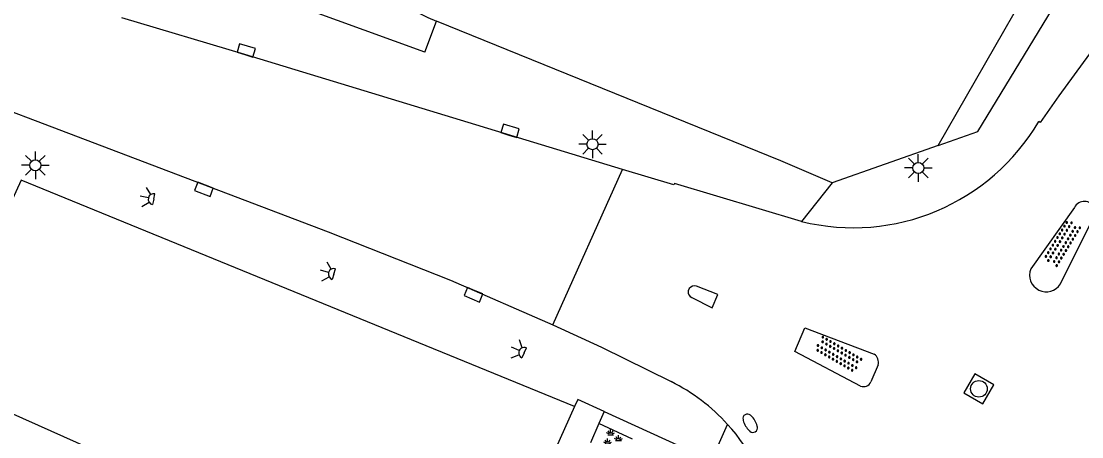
# Model space of a CAD drawing. Extents: x 136000 to 141014, y 402000 to 403500.
# Drawn here: x 137910.35 to 137958.33, y 402595.3 to 402614.09 of the extents above; entities that cross this region are included whole.
import ezdxf

# ---------------------------------------------------------------- set-up
doc = ezdxf.new("R2010")
doc.units = 0
for name, color, linetype in [('gg-afsc-muur', 7, 'Continuous'), ('gg-bbg-hoofdgebouw', 7, 'Continuous'), ('gg-bbg-tussenscheiding', 7, 'Continuous'), ('gg-knt-verharding', 7, 'Continuous'), ('gg-knt-verharding nz', 7, 'Continuous'), ('gt-grn-groengrens', 7, 'Continuous'), ('gt-grn-vlakafsluiter', 7, 'Continuous'), ('gt-grn-weggrens', 7, 'Continuous'), ('gt-symb-brandkraan', 7, 'Continuous'), ('gt-symb-groenvak', 7, 'Continuous'), ('gt-symb-kolk', 7, 'Continuous'), ('gt-symb-lichtmast', 7, 'Continuous'), ('gt-symb-lichtpunt', 7, 'Continuous'), ('gt-symb-overige verharding', 7, 'Continuous'), ('gt-symb-rioolschacht', 7, 'Continuous')]:
    doc.layers.add(name, color=color, linetype=linetype)

# ---------------------------------------------------------------- blocks, each defined once
blk = doc.blocks.new('gt0-LPUNT')
at = {"layer": 'gt-symb-lichtpunt'}
for p, q in [((0, 0), (-0.25, 0)), ((0, 0), (0.25, 0)), ((-0.177, -0.177), (-0.442, -0.442)), ((0, -0.25), (0, -0.625)), ((0.442, -0.442), (0.177, -0.177))]:
    blk.add_line(p, q, dxfattribs=at)
blk.add_arc((0, 0), 0.25, 180, 0, dxfattribs=at)
blk = doc.blocks.new('gt0-KOLK')
at = {"layer": 'gt-symb-kolk'}
blk.add_lwpolyline([(0, 0), (0.375, 0), (0.375, 0.4), (-0.375, 0.4), (-0.375, 0), (0, 0)], dxfattribs=at)
blk = doc.blocks.new('gt0-LMAST')
at = {"layer": 'gt-symb-lichtmast'}
for p, q in [((-0.005, 0.246), (-0.005, 0.621)), ((-0.182, 0.173), (-0.447, 0.438)), ((0.172, 0.173), (0.437, 0.438)), ((-0.255, -0.004), (-0.63, -0.004)), ((-0.182, -0.181), (-0.447, -0.446)), ((-0.005, -0.254), (-0.005, -0.629)), ((0.437, -0.446), (0.172, -0.181)), ((0.245, -0.004), (0.62, -0.004))]:
    blk.add_line(p, q, dxfattribs=at)
blk.add_circle((-0.005, -0.004), 0.25, dxfattribs=at)
blk = doc.blocks.new('gt0-GRVAK')
at = {"layer": 'gt-symb-groenvak'}
for p, q in [((-0.11, 0.189), (-0.228, 0.24)), ((-0.182, 0.153), (0.088, 0.153)), ((-0.091, 0.211), (-0.156, 0.322)), ((-0.047, 0.214), (-0.047, 0.393)), ((-0.004, 0.211), (0.061, 0.322)), ((0.015, 0.189), (0.133, 0.24)), ((0.262, -0.052), (0.197, 0.059)), ((0.305, -0.049), (0.305, 0.13)), ((0.349, -0.052), (0.414, 0.059)), ((-0.245, -0.228), (-0.363, -0.177)), ((-0.318, -0.264), (-0.047, -0.264)), ((-0.226, -0.206), (-0.291, -0.095)), ((-0.183, -0.203), (-0.183, -0.024)), ((-0.139, -0.206), (-0.074, -0.095)), ((-0.12, -0.228), (-0.002, -0.177)), ((0.243, -0.074), (0.125, -0.023)), ((0.17, -0.11), (0.441, -0.11)), ((0.368, -0.074), (0.486, -0.023))]:
    blk.add_line(p, q, dxfattribs=at)
blk = doc.blocks.new('gt0-OVH')
at = {"layer": 'gt-symb-overige verharding'}
for points in [[(-0.972, 0.298), (-0.967, 0.308), (-0.965, 0.319), (-0.966, 0.33), (-0.971, 0.34), (-0.978, 0.348), (-0.988, 0.353), (-0.999, 0.355), (-1.01, 0.354), (-1.02, 0.349), (-1.028, 0.342), (-1.033, 0.332), (-1.035, 0.321), (-1.034, 0.31), (-1.029, 0.3), (-1.022, 0.292), (-1.012, 0.287), (-1.001, 0.285), (-0.99, 0.286), (-0.98, 0.291)], [(-0.872, 0.106), (-0.867, 0.116), (-0.865, 0.126), (-0.866, 0.137), (-0.871, 0.147), (-0.878, 0.156), (-0.888, 0.161), (-0.899, 0.163), (-0.91, 0.162), (-0.92, 0.157), (-0.928, 0.15), (-0.933, 0.14), (-0.935, 0.129), (-0.934, 0.118), (-0.929, 0.108), (-0.922, 0.1), (-0.912, 0.095), (-0.901, 0.092), (-0.89, 0.094), (-0.88, 0.098)], [(-0.772, 0.298), (-0.767, 0.308), (-0.765, 0.319), (-0.766, 0.33), (-0.771, 0.34), (-0.778, 0.348), (-0.788, 0.353), (-0.799, 0.355), (-0.81, 0.354), (-0.82, 0.349), (-0.828, 0.342), (-0.833, 0.332), (-0.835, 0.321), (-0.834, 0.31), (-0.829, 0.3), (-0.822, 0.292), (-0.812, 0.287), (-0.801, 0.285), (-0.79, 0.286), (-0.78, 0.291)], [(-0.672, 0.106), (-0.667, 0.116), (-0.665, 0.126), (-0.666, 0.137), (-0.671, 0.147), (-0.678, 0.156), (-0.688, 0.161), (-0.699, 0.163), (-0.71, 0.162), (-0.72, 0.157), (-0.728, 0.15), (-0.733, 0.14), (-0.735, 0.129), (-0.734, 0.118), (-0.729, 0.108), (-0.722, 0.1), (-0.712, 0.095), (-0.701, 0.092), (-0.69, 0.094), (-0.68, 0.098)], [(-0.572, 0.298), (-0.567, 0.308), (-0.565, 0.319), (-0.566, 0.33), (-0.571, 0.34), (-0.578, 0.348), (-0.588, 0.353), (-0.599, 0.355), (-0.61, 0.354), (-0.62, 0.349), (-0.628, 0.342), (-0.633, 0.332), (-0.635, 0.321), (-0.634, 0.31), (-0.629, 0.3), (-0.622, 0.292), (-0.612, 0.287), (-0.601, 0.285), (-0.59, 0.286), (-0.58, 0.291)], [(-0.472, 0.106), (-0.467, 0.116), (-0.465, 0.126), (-0.466, 0.137), (-0.471, 0.147), (-0.478, 0.156), (-0.488, 0.161), (-0.499, 0.163), (-0.51, 0.162), (-0.52, 0.157), (-0.528, 0.15), (-0.533, 0.14), (-0.535, 0.129), (-0.534, 0.118), (-0.529, 0.108), (-0.522, 0.1), (-0.512, 0.095), (-0.501, 0.092), (-0.49, 0.094), (-0.48, 0.098)], [(-0.372, 0.298), (-0.367, 0.308), (-0.365, 0.319), (-0.366, 0.33), (-0.371, 0.34), (-0.378, 0.348), (-0.388, 0.353), (-0.399, 0.355), (-0.41, 0.354), (-0.42, 0.349), (-0.428, 0.342), (-0.433, 0.332), (-0.435, 0.321), (-0.434, 0.31), (-0.429, 0.3), (-0.422, 0.292), (-0.412, 0.287), (-0.401, 0.285), (-0.39, 0.286), (-0.38, 0.291)], [(-0.272, 0.106), (-0.267, 0.116), (-0.265, 0.126), (-0.266, 0.137), (-0.271, 0.147), (-0.278, 0.156), (-0.288, 0.161), (-0.299, 0.163), (-0.31, 0.162), (-0.32, 0.157), (-0.328, 0.15), (-0.333, 0.14), (-0.335, 0.129), (-0.334, 0.118), (-0.329, 0.108), (-0.322, 0.1), (-0.312, 0.095), (-0.301, 0.092), (-0.29, 0.094), (-0.28, 0.098)], [(-0.172, 0.298), (-0.167, 0.308), (-0.165, 0.319), (-0.166, 0.33), (-0.171, 0.34), (-0.178, 0.348), (-0.188, 0.353), (-0.199, 0.355), (-0.21, 0.354), (-0.22, 0.349), (-0.228, 0.342), (-0.233, 0.332), (-0.235, 0.321), (-0.234, 0.31), (-0.229, 0.3), (-0.222, 0.292), (-0.212, 0.287), (-0.201, 0.285), (-0.19, 0.286), (-0.18, 0.291)], [(-0.072, 0.106), (-0.067, 0.116), (-0.065, 0.126), (-0.066, 0.137), (-0.071, 0.147), (-0.078, 0.156), (-0.088, 0.161), (-0.099, 0.163), (-0.11, 0.162), (-0.12, 0.157), (-0.128, 0.15), (-0.133, 0.14), (-0.135, 0.129), (-0.134, 0.118), (-0.129, 0.108), (-0.122, 0.1), (-0.112, 0.095), (-0.101, 0.092), (-0.09, 0.094), (-0.08, 0.098)], [(0.028, 0.298), (0.033, 0.308), (0.035, 0.319), (0.034, 0.33), (0.029, 0.34), (0.022, 0.348), (0.012, 0.353), (0.001, 0.355), (-0.01, 0.354), (-0.02, 0.349), (-0.028, 0.342), (-0.033, 0.332), (-0.035, 0.321), (-0.034, 0.31), (-0.029, 0.3), (-0.022, 0.292), (-0.012, 0.287), (-0.001, 0.285), (0.01, 0.286), (0.02, 0.291)], [(0.128, 0.106), (0.133, 0.116), (0.135, 0.126), (0.134, 0.137), (0.129, 0.147), (0.122, 0.156), (0.112, 0.161), (0.101, 0.163), (0.09, 0.162), (0.08, 0.157), (0.072, 0.15), (0.067, 0.14), (0.065, 0.129), (0.066, 0.118), (0.071, 0.108), (0.078, 0.1), (0.088, 0.095), (0.099, 0.092), (0.11, 0.094), (0.12, 0.098)], [(0.228, 0.298), (0.233, 0.308), (0.235, 0.319), (0.234, 0.33), (0.229, 0.34), (0.222, 0.348), (0.212, 0.353), (0.201, 0.355), (0.19, 0.354), (0.18, 0.349), (0.172, 0.342), (0.167, 0.332), (0.165, 0.321), (0.166, 0.31), (0.171, 0.3), (0.178, 0.292), (0.188, 0.287), (0.199, 0.285), (0.21, 0.286), (0.22, 0.291)], [(0.328, 0.106), (0.333, 0.116), (0.335, 0.126), (0.334, 0.137), (0.329, 0.147), (0.322, 0.156), (0.312, 0.161), (0.301, 0.163), (0.29, 0.162), (0.28, 0.157), (0.272, 0.15), (0.267, 0.14), (0.265, 0.129), (0.266, 0.118), (0.271, 0.108), (0.278, 0.1), (0.288, 0.095), (0.299, 0.092), (0.31, 0.094), (0.32, 0.098)], [(0.428, 0.298), (0.433, 0.308), (0.435, 0.319), (0.434, 0.33), (0.429, 0.34), (0.422, 0.348), (0.412, 0.353), (0.401, 0.355), (0.39, 0.354), (0.38, 0.349), (0.372, 0.342), (0.367, 0.332), (0.365, 0.321), (0.366, 0.31), (0.371, 0.3), (0.378, 0.292), (0.388, 0.287), (0.399, 0.285), (0.41, 0.286), (0.42, 0.291)], [(0.528, 0.106), (0.533, 0.116), (0.535, 0.126), (0.534, 0.137), (0.529, 0.147), (0.522, 0.156), (0.512, 0.161), (0.501, 0.163), (0.49, 0.162), (0.48, 0.157), (0.472, 0.15), (0.467, 0.14), (0.465, 0.129), (0.466, 0.118), (0.471, 0.108), (0.478, 0.1), (0.488, 0.095), (0.499, 0.092), (0.51, 0.094), (0.52, 0.098)], [(0.628, 0.298), (0.633, 0.308), (0.635, 0.319), (0.634, 0.33), (0.629, 0.34), (0.622, 0.348), (0.612, 0.353), (0.601, 0.355), (0.59, 0.354), (0.58, 0.349), (0.572, 0.342), (0.567, 0.332), (0.565, 0.321), (0.566, 0.31), (0.571, 0.3), (0.578, 0.292), (0.588, 0.287), (0.599, 0.285), (0.61, 0.286), (0.62, 0.291)], [(0.728, 0.106), (0.733, 0.116), (0.735, 0.126), (0.734, 0.137), (0.729, 0.147), (0.722, 0.156), (0.712, 0.161), (0.701, 0.163), (0.69, 0.162), (0.68, 0.157), (0.672, 0.15), (0.667, 0.14), (0.665, 0.129), (0.666, 0.118), (0.671, 0.108), (0.678, 0.1), (0.688, 0.095), (0.699, 0.092), (0.71, 0.094), (0.72, 0.098)], [(0.828, 0.298), (0.833, 0.308), (0.835, 0.319), (0.834, 0.33), (0.829, 0.34), (0.822, 0.348), (0.812, 0.353), (0.801, 0.355), (0.79, 0.354), (0.78, 0.349), (0.772, 0.342), (0.767, 0.332), (0.765, 0.321), (0.766, 0.31), (0.771, 0.3), (0.778, 0.292), (0.788, 0.287), (0.799, 0.285), (0.81, 0.286), (0.82, 0.291)], [(0.928, 0.106), (0.933, 0.116), (0.935, 0.126), (0.934, 0.137), (0.929, 0.147), (0.922, 0.156), (0.912, 0.161), (0.901, 0.163), (0.89, 0.162), (0.88, 0.157), (0.872, 0.15), (0.867, 0.14), (0.865, 0.129), (0.866, 0.118), (0.871, 0.108), (0.878, 0.1), (0.888, 0.095), (0.899, 0.092), (0.91, 0.094), (0.92, 0.098)], [(1.028, 0.298), (1.033, 0.308), (1.035, 0.319), (1.034, 0.33), (1.029, 0.34), (1.022, 0.348), (1.012, 0.353), (1.001, 0.355), (0.99, 0.354), (0.98, 0.349), (0.972, 0.342), (0.967, 0.332), (0.965, 0.321), (0.966, 0.31), (0.971, 0.3), (0.978, 0.292), (0.988, 0.287), (0.999, 0.285), (1.01, 0.286), (1.02, 0.291)], [(-0.972, -0.142), (-0.967, -0.132), (-0.965, -0.121), (-0.966, -0.11), (-0.971, -0.1), (-0.978, -0.092), (-0.988, -0.087), (-0.999, -0.085), (-1.01, -0.086), (-1.02, -0.091), (-1.028, -0.098), (-1.033, -0.108), (-1.035, -0.119), (-1.034, -0.13), (-1.029, -0.14), (-1.022, -0.148), (-1.012, -0.153), (-1.001, -0.155), (-0.99, -0.154), (-0.98, -0.149)], [(-0.872, -0.334), (-0.867, -0.324), (-0.865, -0.314), (-0.866, -0.303), (-0.871, -0.293), (-0.878, -0.284), (-0.888, -0.279), (-0.899, -0.277), (-0.91, -0.278), (-0.92, -0.283), (-0.928, -0.29), (-0.933, -0.3), (-0.935, -0.311), (-0.934, -0.322), (-0.929, -0.332), (-0.922, -0.34), (-0.912, -0.345), (-0.901, -0.348), (-0.89, -0.346), (-0.88, -0.342)], [(-0.772, -0.142), (-0.767, -0.132), (-0.765, -0.121), (-0.766, -0.11), (-0.771, -0.1), (-0.778, -0.092), (-0.788, -0.087), (-0.799, -0.085), (-0.81, -0.086), (-0.82, -0.091), (-0.828, -0.098), (-0.833, -0.108), (-0.835, -0.119), (-0.834, -0.13), (-0.829, -0.14), (-0.822, -0.148), (-0.812, -0.153), (-0.801, -0.155), (-0.79, -0.154), (-0.78, -0.149)], [(-0.672, -0.334), (-0.667, -0.324), (-0.665, -0.314), (-0.666, -0.303), (-0.671, -0.293), (-0.678, -0.284), (-0.688, -0.279), (-0.699, -0.277), (-0.71, -0.278), (-0.72, -0.283), (-0.728, -0.29), (-0.733, -0.3), (-0.735, -0.311), (-0.734, -0.322), (-0.729, -0.332), (-0.722, -0.34), (-0.712, -0.345), (-0.701, -0.348), (-0.69, -0.346), (-0.68, -0.342)], [(-0.572, -0.142), (-0.567, -0.132), (-0.565, -0.121), (-0.566, -0.11), (-0.571, -0.1), (-0.578, -0.092), (-0.588, -0.087), (-0.599, -0.085), (-0.61, -0.086), (-0.62, -0.091), (-0.628, -0.098), (-0.633, -0.108), (-0.635, -0.119), (-0.634, -0.13), (-0.629, -0.14), (-0.622, -0.148), (-0.612, -0.153), (-0.601, -0.155), (-0.59, -0.154), (-0.58, -0.149)], [(-0.472, -0.334), (-0.467, -0.324), (-0.465, -0.314), (-0.466, -0.303), (-0.471, -0.293), (-0.478, -0.284), (-0.488, -0.279), (-0.499, -0.277), (-0.51, -0.278), (-0.52, -0.283), (-0.528, -0.29), (-0.533, -0.3), (-0.535, -0.311), (-0.534, -0.322), (-0.529, -0.332), (-0.522, -0.34), (-0.512, -0.345), (-0.501, -0.348), (-0.49, -0.346), (-0.48, -0.342)], [(-0.372, -0.142), (-0.367, -0.132), (-0.365, -0.121), (-0.366, -0.11), (-0.371, -0.1), (-0.378, -0.092), (-0.388, -0.087), (-0.399, -0.085), (-0.41, -0.086), (-0.42, -0.091), (-0.428, -0.098), (-0.433, -0.108), (-0.435, -0.119), (-0.434, -0.13), (-0.429, -0.14), (-0.422, -0.148), (-0.412, -0.153), (-0.401, -0.155), (-0.39, -0.154), (-0.38, -0.149)], [(-0.272, -0.334), (-0.267, -0.324), (-0.265, -0.314), (-0.266, -0.303), (-0.271, -0.293), (-0.278, -0.284), (-0.288, -0.279), (-0.299, -0.277), (-0.31, -0.278), (-0.32, -0.283), (-0.328, -0.29), (-0.333, -0.3), (-0.335, -0.311), (-0.334, -0.322), (-0.329, -0.332), (-0.322, -0.34), (-0.312, -0.345), (-0.301, -0.348), (-0.29, -0.346), (-0.28, -0.342)], [(-0.172, -0.142), (-0.167, -0.132), (-0.165, -0.121), (-0.166, -0.11), (-0.171, -0.1), (-0.178, -0.092), (-0.188, -0.087), (-0.199, -0.085), (-0.21, -0.086), (-0.22, -0.091), (-0.228, -0.098), (-0.233, -0.108), (-0.235, -0.119), (-0.234, -0.13), (-0.229, -0.14), (-0.222, -0.148), (-0.212, -0.153), (-0.201, -0.155), (-0.19, -0.154), (-0.18, -0.149)], [(-0.072, -0.334), (-0.067, -0.324), (-0.065, -0.314), (-0.066, -0.303), (-0.071, -0.293), (-0.078, -0.284), (-0.088, -0.279), (-0.099, -0.277), (-0.11, -0.278), (-0.12, -0.283), (-0.128, -0.29), (-0.133, -0.3), (-0.135, -0.311), (-0.134, -0.322), (-0.129, -0.332), (-0.122, -0.34), (-0.112, -0.345), (-0.101, -0.348), (-0.09, -0.346), (-0.08, -0.342)], [(0.028, -0.142), (0.033, -0.132), (0.035, -0.121), (0.034, -0.11), (0.029, -0.1), (0.022, -0.092), (0.012, -0.087), (0.001, -0.085), (-0.01, -0.086), (-0.02, -0.091), (-0.028, -0.098), (-0.033, -0.108), (-0.035, -0.119), (-0.034, -0.13), (-0.029, -0.14), (-0.022, -0.148), (-0.012, -0.153), (-0.001, -0.155), (0.01, -0.154), (0.02, -0.149)], [(0.128, -0.334), (0.133, -0.324), (0.135, -0.314), (0.134, -0.303), (0.129, -0.293), (0.122, -0.284), (0.112, -0.279), (0.101, -0.277), (0.09, -0.278), (0.08, -0.283), (0.072, -0.29), (0.067, -0.3), (0.065, -0.311), (0.066, -0.322), (0.071, -0.332), (0.078, -0.34), (0.088, -0.345), (0.099, -0.348), (0.11, -0.346), (0.12, -0.342)], [(0.228, -0.142), (0.233, -0.132), (0.235, -0.121), (0.234, -0.11), (0.229, -0.1), (0.222, -0.092), (0.212, -0.087), (0.201, -0.085), (0.19, -0.086), (0.18, -0.091), (0.172, -0.098), (0.167, -0.108), (0.165, -0.119), (0.166, -0.13), (0.171, -0.14), (0.178, -0.148), (0.188, -0.153), (0.199, -0.155), (0.21, -0.154), (0.22, -0.149)], [(0.328, -0.334), (0.333, -0.324), (0.335, -0.314), (0.334, -0.303), (0.329, -0.293), (0.322, -0.284), (0.312, -0.279), (0.301, -0.277), (0.29, -0.278), (0.28, -0.283), (0.272, -0.29), (0.267, -0.3), (0.265, -0.311), (0.266, -0.322), (0.271, -0.332), (0.278, -0.34), (0.288, -0.345), (0.299, -0.348), (0.31, -0.346), (0.32, -0.342)], [(0.428, -0.142), (0.433, -0.132), (0.435, -0.121), (0.434, -0.11), (0.429, -0.1), (0.422, -0.092), (0.412, -0.087), (0.401, -0.085), (0.39, -0.086), (0.38, -0.091), (0.372, -0.098), (0.367, -0.108), (0.365, -0.119), (0.366, -0.13), (0.371, -0.14), (0.378, -0.148), (0.388, -0.153), (0.399, -0.155), (0.41, -0.154), (0.42, -0.149)], [(0.528, -0.334), (0.533, -0.324), (0.535, -0.314), (0.534, -0.303), (0.529, -0.293), (0.522, -0.284), (0.512, -0.279), (0.501, -0.277), (0.49, -0.278), (0.48, -0.283), (0.472, -0.29), (0.467, -0.3), (0.465, -0.311), (0.466, -0.322), (0.471, -0.332), (0.478, -0.34), (0.488, -0.345), (0.499, -0.348), (0.51, -0.346), (0.52, -0.342)], [(0.628, -0.142), (0.633, -0.132), (0.635, -0.121), (0.634, -0.11), (0.629, -0.1), (0.622, -0.092), (0.612, -0.087), (0.601, -0.085), (0.59, -0.086), (0.58, -0.091), (0.572, -0.098), (0.567, -0.108), (0.565, -0.119), (0.566, -0.13), (0.571, -0.14), (0.578, -0.148), (0.588, -0.153), (0.599, -0.155), (0.61, -0.154), (0.62, -0.149)], [(0.728, -0.334), (0.733, -0.324), (0.735, -0.314), (0.734, -0.303), (0.729, -0.293), (0.722, -0.284), (0.712, -0.279), (0.701, -0.277), (0.69, -0.278), (0.68, -0.283), (0.672, -0.29), (0.667, -0.3), (0.665, -0.311), (0.666, -0.322), (0.671, -0.332), (0.678, -0.34), (0.688, -0.345), (0.699, -0.348), (0.71, -0.346), (0.72, -0.342)], [(0.828, -0.142), (0.833, -0.132), (0.835, -0.121), (0.834, -0.11), (0.829, -0.1), (0.822, -0.092), (0.812, -0.087), (0.801, -0.085), (0.79, -0.086), (0.78, -0.091), (0.772, -0.098), (0.767, -0.108), (0.765, -0.119), (0.766, -0.13), (0.771, -0.14), (0.778, -0.148), (0.788, -0.153), (0.799, -0.155), (0.81, -0.154), (0.82, -0.149)], [(0.928, -0.334), (0.933, -0.324), (0.935, -0.314), (0.934, -0.303), (0.929, -0.293), (0.922, -0.284), (0.912, -0.279), (0.901, -0.277), (0.89, -0.278), (0.88, -0.283), (0.872, -0.29), (0.867, -0.3), (0.865, -0.311), (0.866, -0.322), (0.871, -0.332), (0.878, -0.34), (0.888, -0.345), (0.899, -0.348), (0.91, -0.346), (0.92, -0.342)], [(1.028, -0.142), (1.033, -0.132), (1.035, -0.121), (1.034, -0.11), (1.029, -0.1), (1.022, -0.092), (1.012, -0.087), (1.001, -0.085), (0.99, -0.086), (0.98, -0.091), (0.972, -0.098), (0.967, -0.108), (0.965, -0.119), (0.966, -0.13), (0.971, -0.14), (0.978, -0.148), (0.988, -0.153), (0.999, -0.155), (1.01, -0.154), (1.02, -0.149)]]:
    blk.add_lwpolyline(points, close=True, dxfattribs=at)
blk = doc.blocks.new('gt0-BR')
at = {"layer": 'gt-symb-brandkraan'}
for centre, radius, start, end in [((-0.244, 0), 0.206, 107.5669, 252.4331), ((0.599, -2.664), 3, 106.892, 107.5669), ((0, -0.691), 0.938, 73.108, 106.892), ((-0.599, -2.664), 3, 72.4331, 73.108), ((0.244, 0), 0.206, 287.567, 72.4331), ((0.599, 2.664), 3, 252.4331, 253.108), ((0, 0.691), 0.938, 253.108, 286.8921), ((-0.599, 2.664), 3, 286.8921, 287.567)]:
    blk.add_arc(centre, radius, start, end, dxfattribs=at)
blk = doc.blocks.new('gt0-RS')
at = {"layer": 'gt-symb-rioolschacht'}
blk.add_lwpolyline([(-0.5, -0.5), (0.5, -0.5), (0.5, 0.5), (-0.5, 0.5)], close=True, dxfattribs=at)
blk.add_circle((0, 0), 0.375, dxfattribs=at)

msp = doc.modelspace()

# ---------------------------------------------------------------- linework, layer by layer
at = {"layer": 'gg-afsc-muur'}
for p, q in [((137951.837, 402608.463), (137961.101, 402624.651)), ((137944.71, 402607.774), (137929.135, 402614.087)), ((137951.837, 402608.463), (137947.041, 402606.786)), ((137947.041, 402606.786), (137944.71, 402607.774))]:
    msp.add_line(p, q, dxfattribs=at)
msp.add_arc((137932.311, 402621.918), 8.451, 155.7292, 247.9261, dxfattribs=at)
at = {"layer": 'gg-bbg-hoofdgebouw'}
msp.add_line((137935.38, 402596.66), (137932.885, 402591.101), dxfattribs=at)
msp.add_lwpolyline([(137935.38, 402596.66), (137910.35, 402606.9), (137909.134, 402604.294)], dxfattribs=at)
at = {"layer": 'gg-bbg-tussenscheiding'}
msp.add_line((137914.99, 402594.09), (137907.1, 402597.6), dxfattribs=at)
at = {"layer": 'gg-knt-verharding'}
for p, q in [((137934.402, 402600.357), (137937.544, 402607.387)), ((137957.999, 402605.667), (137956.017, 402602.89)), ((137957.367, 402602.206), (137958.818, 402605.118)), ((137940.568, 402602.004), (137940.52, 402601.893)), ((137949.112, 402598.546), (137948.791, 402597.775)), ((137936.727, 402596.441), (137936.485, 402595.892)), ((137936.727, 402596.441), (137941.575, 402594.219)), ((137936.485, 402595.892), (137936.1, 402595.018))]:
    msp.add_line(p, q, dxfattribs=at)
for points in [[(137951.837, 402608.463), (137953.618, 402609.104), (137962.533, 402623.753)], [(137928.602, 402612.691), (137915.22, 402617.55), (137915.713, 402617.845)], [(137896.524, 402615.103), (137924.24, 402604.562), (137929.766, 402602.381), (137934.402, 402600.357)], [(137937.544, 402607.387), (137920.473, 402612.575), (137914.905, 402614.244)], [(137958.671, 402612.612), (137957.286, 402610.713), (137956.444, 402609.503), (137956.38, 402609.554)], [(137945.653, 402605.036), (137939.904, 402606.754), (137939.875, 402606.688), (137937.544, 402607.387)], [(137940.688, 402601.588), (137941.603, 402601.133), (137941.858, 402601.736), (137940.905, 402602.109)], [(137934.402, 402600.357), (137936.596, 402599.352), (137939.75, 402597.791)], [(137948.316, 402597.584), (137945.343, 402599.152), (137945.806, 402600.225), (137948.935, 402599.03)]]:
    msp.add_lwpolyline(points, dxfattribs=at)
for centre, radius, start, end in [((137947.994, 402614.471), 9.721, 256.0661, 329.6136), ((137958.443, 402605.444), 0.497, 318.9558, 153.374), ((137956.724, 402602.611), 0.76, 158.4412, 327.8191), ((137940.81, 402601.819), 0.305, 71.9292, 142.682), ((137940.791, 402601.843), 0.275, 169.6353, 248.0584), ((137948.695, 402598.668), 0.435, 343.7257, 56.4495), ((137935.902, 402590.04), 8.653, 42.2463, 63.5993), ((137948.441, 402597.959), 0.395, 251.556, 332.2546), ((137935.908, 402590.051), 8.642, 341.3308, 42.2181)]:
    msp.add_arc(centre, radius, start, end, dxfattribs=at)
at = {"layer": 'gg-knt-verharding nz'}
msp.add_lwpolyline([(137936.727, 402596.441), (137935.528, 402596.99), (137935.38, 402596.66)], dxfattribs=at)
at = {"layer": 'gt-grn-groengrens'}
msp.add_line((137938.001, 402595.197), (137936.485, 402595.892), dxfattribs=at)
at = {"layer": 'gt-grn-vlakafsluiter'}
msp.add_line((137928.602, 402612.691), (137929.135, 402614.087), dxfattribs=at)
at = {"layer": 'gt-grn-weggrens'}
for p, q in [((137947.041, 402606.786), (137945.653, 402605.036)), ((137941.575, 402594.219), (137942.308, 402595.858))]:
    msp.add_line(p, q, dxfattribs=at)

# ---------------------------------------------------------------- block references
at = {"layer": 'gt-symb-brandkraan', "rotation": -59.14003754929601}
msp.add_blockref('gt0-BR', (137943.328, 402595.911), dxfattribs=at)
at = {"layer": 'gt-symb-groenvak'}
msp.add_blockref('gt0-GRVAK', (137937.062, 402595.238), dxfattribs=at)
at = {"layer": 'gt-symb-kolk'}
for p, rotation in [((137920.473, 402612.575), -16.93422641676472), ((137932.405, 402608.942), -16.839911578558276), ((137918.689, 402606.674), 159.16816495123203), ((137930.887, 402601.902), 156.86180669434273)]:
    msp.add_blockref('gt0-KOLK', p, dxfattribs=dict(at, rotation=rotation))
at = {"layer": 'gt-symb-lichtmast'}
for p in [(137936.199, 402608.529), (137910.997, 402607.579), (137950.938, 402607.457)]:
    msp.add_blockref('gt0-LMAST', p, dxfattribs=at)
at = {"layer": 'gt-symb-lichtpunt'}
for p, rotation in [((137916.344, 402606.039), -103.04784203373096), ((137924.494, 402602.651), -106.27795932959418), ((137933.103, 402599.091), -114.66635909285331)]:
    msp.add_blockref('gt0-LPUNT', p, dxfattribs=dict(at, rotation=rotation))
at = {"layer": 'gt-symb-overige verharding'}
for p, rotation in [((137957.442, 402604.057), -121.51371627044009), ((137947.318, 402599.026), -30.07902586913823)]:
    msp.add_blockref('gt0-OVH', p, dxfattribs=dict(at, rotation=rotation))
at = {"layer": 'gt-symb-rioolschacht', "rotation": 60.14901923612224}
msp.add_blockref('gt0-RS', (137953.673, 402597.464), dxfattribs=at)

doc.saveas('drawing.dxf')
